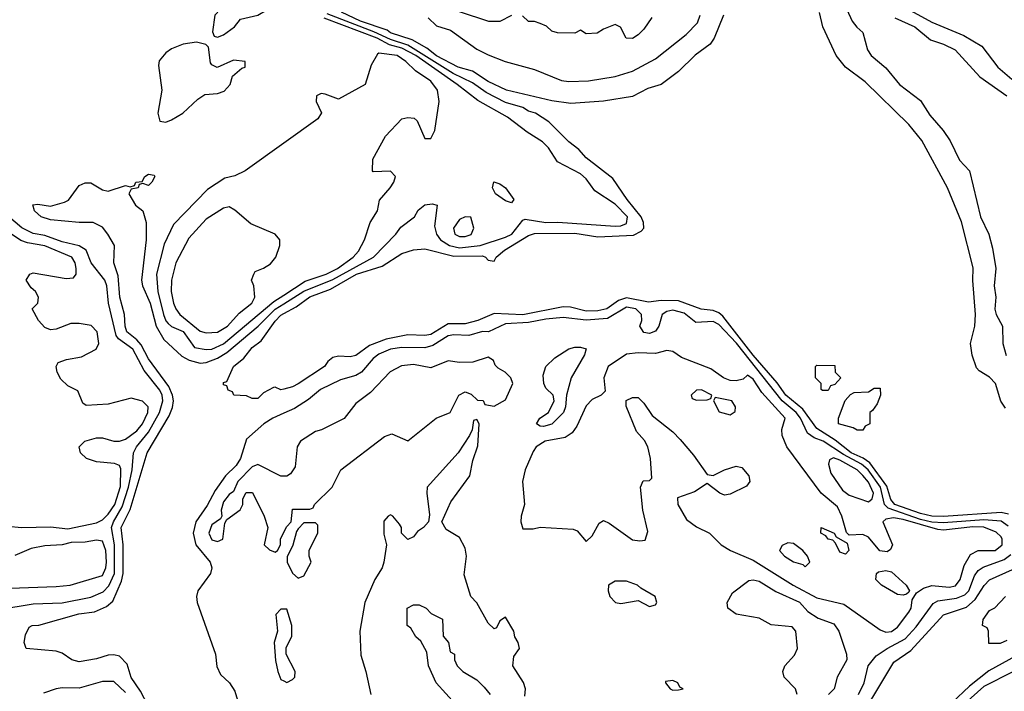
# Model space of a CAD drawing. Header units: inches. Extents: x 2380053 to 2584298, y 380219 to 546618.
# Tile 563 of 656: x 2509083 to 2512501, y 473481 to 475815. Entities that reach past the tile are written whole.
import ezdxf

# ---------------------------------------------------------------- set-up
doc = ezdxf.new("R2010")
doc.units = ezdxf.units.IN
doc.header["$MEASUREMENT"] = 0
doc.layers.add('C5407', color=7, linetype='Continuous')
doc.layers.add('C5417', color=7, linetype='Continuous')

msp = doc.modelspace()

# ---------------------------------------------------------------- linework, layer by layer
at = {"layer": 'C5407', "color": 2}
for points, elevation in [([(2509870, 475991.8), (2509850, 475988), (2509837.3, 475942.7), (2509830.8, 475929.2), (2509810, 475908), (2509798, 475870), (2509761, 475830), (2509752.7, 475772.7), (2509758, 475758), (2509770, 475754), (2509790, 475762), (2509828.7, 475790), (2509850, 475816), (2509910, 475831), (2509972.3, 475867.7), (2509954.3, 475894.3), (2509950.6, 475910), (2509939.1, 475919.1), (2509930, 475937.4)], 14), ([(2509696.5, 475736.5), (2509650.7, 475729.3), (2509610, 475713.2), (2509590, 475699), (2509567.7, 475672.3), (2509564.5, 475655.5), (2509576, 475570), (2509562.8, 475490), (2509570, 475462), (2509590, 475458.8), (2509610, 475467.3), (2509649, 475490), (2509700.9, 475539.1), (2509725.2, 475554.8), (2509770, 475558.8), (2509793.4, 475566.6), (2509813.2, 475590), (2509822, 475618), (2509854, 475646), (2509866, 475650), (2509866, 475670), (2509825.4, 475674.6), (2509768.9, 475648.9), (2509750, 475658), (2509745.2, 475665.2), (2509739, 475719), (2509728.9, 475728.9)], 14), ([(2509810, 475164), (2509790, 475159.3), (2509730, 475122), (2509670, 475056), (2509624.9, 474970), (2509610.3, 474910), (2509609.1, 474870), (2509617.4, 474830), (2509624.6, 474810), (2509639.5, 474790), (2509710, 474732.4), (2509730, 474726.7), (2509770, 474728.8), (2509804.5, 474750), (2509845.4, 474794.6), (2509889.2, 474830), (2509899, 474850), (2509895.3, 474890), (2509888, 474910), (2509895.3, 474930), (2509900.2, 474939.8), (2509930, 474950.8), (2509954, 474966), (2509972.7, 474990), (2509986.6, 475030), (2509986, 475050), (2509969.6, 475069.6), (2509885.8, 475105.8), (2509830, 475153.2)], 18)]:
    msp.add_lwpolyline(points, close=True, dxfattribs=dict(at, elevation=elevation))
for points, elevation in [([(2510000, 475385.7), (2509866, 475290), (2509830, 475272.7), (2509795.5, 475264.5), (2509734.9, 475225.1), (2509616.5, 475103.5), (2509584.8, 475035.2), (2509558.3, 474930), (2509562.4, 474870), (2509582.6, 474790), (2509590, 474768.2), (2509598.6, 474758.6), (2509610, 474748.4), (2509650, 474731.7), (2509690, 474675.3), (2509730, 474668.1), (2509750.4, 474670.3), (2509790, 474688.3), (2509965, 474835), (2510000, 474857.6)], 14), ([(2509528.6, 473430), (2509502, 473482), (2509470, 473529.2), (2509455.8, 473575.8), (2509430, 473602.9), (2509410, 473607.8), (2509390, 473606.3), (2509350, 473594), (2509290, 473583.6), (2509264, 473590), (2509230, 473613.2), (2509210, 473620.9), (2509106, 473630), (2509098, 473650), (2509103.1, 473676.9), (2509116.4, 473703.6), (2509126, 473710), (2509150, 473710.8), (2509288.7, 473750), (2509342.8, 473757.2), (2509384.4, 473775.6), (2509405.9, 473794.1), (2509436.6, 473863.4), (2509442.2, 473890), (2509442.4, 473990), (2509435.4, 474050), (2509467, 474113), (2509525.1, 474310), (2509602.3, 474437.7), (2509613.3, 474466.7), (2509616.5, 474490), (2509613.8, 474510), (2509600.5, 474540.5), (2509530, 474635.8), (2509504.7, 474684.7), (2509490, 474702.3), (2509454.7, 474730), (2509448.8, 474750), (2509447.4, 474790), (2509431.1, 474850), (2509424.5, 474924.5), (2509409.5, 474970), (2509412.7, 475030), (2509389.3, 475070), (2509370, 475093.2), (2509338, 475110), (2509290, 475109.5), (2509190, 475119.3), (2509158, 475130), (2509134, 475150), (2509129, 475171), (2509146, 475174), (2509190, 475166.8), (2509238.9, 475181.1), (2509252.1, 475187.9), (2509290, 475238.8), (2509310, 475247.3), (2509330, 475247.3), (2509370, 475224), (2509390, 475218.8), (2509450, 475238), (2509466, 475234), (2509482, 475238), (2509486, 475250), (2509508, 475252), (2509518, 475270), (2509530, 475278), (2509550, 475274), (2509552, 475270), (2509542, 475250), (2509530, 475238), (2509510, 475246), (2509498, 475242), (2509494, 475230), (2509470, 475226), (2509462, 475210), (2509484.7, 475170), (2509510.7, 475150.7), (2509522, 475110), (2509522.6, 475050), (2509506, 474910), (2509508.8, 474890), (2509536.2, 474830), (2509556.9, 474750), (2509583.8, 474703.8), (2509645.8, 474645.8), (2509671.1, 474631.1), (2509710, 474620.8), (2509730, 474623.2), (2509770, 474638.2), (2509802, 474658), (2509910.4, 474749.6), (2509970, 474808.6), (2510000, 474827.3)], 10), ([(2509010, 473765.3), (2509130, 473784.6), (2509230, 473787.9), (2509330, 473807.7), (2509373, 473827), (2509392.6, 473847.4), (2509411.9, 473890), (2509411.8, 473990), (2509401.4, 474050), (2509408.2, 474070), (2509438.6, 474121.4), (2509460.5, 474190), (2509473.3, 474250), (2509478.4, 474310), (2509488.7, 474330), (2509530, 474381.7), (2509568.9, 474450), (2509579.8, 474490), (2509578.2, 474510), (2509570, 474527.3), (2509515.5, 474595.6), (2509475.8, 474670), (2509425.6, 474705.6), (2509417.7, 474717.7), (2509391, 474830), (2509385.4, 474890), (2509378.3, 474910), (2509331.1, 474970), (2509314, 475014), (2509288.9, 475028.9), (2509230, 475042.5), (2509170, 475064.4), (2509130, 475072.1), (2509090, 475091.1), (2509020.5, 475150)], 14), ([(2508990, 474059.3), (2509090, 474050.4), (2509190, 474052.7), (2509250, 474046), (2509350, 474066.8), (2509370, 474077.1), (2509390, 474096.5), (2509413.8, 474130), (2509432.7, 474192.7), (2509434.2, 474254.2), (2509430, 474265.2), (2509412.5, 474272.5), (2509350, 474278), (2509315.3, 474290), (2509294, 474310), (2509289, 474330), (2509309.5, 474350.5), (2509350, 474362), (2509370, 474362), (2509410, 474350.4), (2509430, 474350.4), (2509450, 474357.1), (2509490, 474385.7), (2509509.7, 474410), (2509528.2, 474450), (2509529.5, 474470), (2509509.7, 474489.7), (2509470, 474499.7), (2509390, 474479.1), (2509314, 474474), (2509302.7, 474482.7), (2509285.2, 474525.2), (2509250, 474542.7), (2509225.8, 474565.8), (2509212.7, 474590), (2509209.3, 474610), (2509216.5, 474623.5), (2509245.6, 474634.4), (2509297.2, 474642.8), (2509349, 474670), (2509358, 474690), (2509352, 474730), (2509331.6, 474751.6), (2509290, 474759.5), (2509261.1, 474758.9), (2509210, 474739.3), (2509190, 474737.2), (2509170, 474745.2), (2509148.7, 474770), (2509126, 474810), (2509146, 474830), (2509148, 474850), (2509138, 474870), (2509123.1, 474883.1), (2509106, 474910), (2509118, 474930), (2509130, 474934.8), (2509244.7, 474915.3), (2509270, 474918), (2509279, 474930), (2509279.5, 474950), (2509275.6, 474970), (2509263.6, 474990), (2509170, 475028.5), (2509110, 475038.8), (2509087.3, 475047.3), (2508990, 475112.8)], 18), ([(2510000, 474531.2), (2509990, 474528.7), (2509970, 474538), (2509963.6, 474536.4), (2509930, 474518), (2509910, 474498), (2509890, 474498), (2509870, 474508), (2509826, 474510), (2509822, 474522), (2509807.3, 474527.3), (2509802, 474542), (2509790, 474546), (2509790, 474554), (2509802, 474558), (2509825.2, 474610), (2509861.5, 474638.5), (2509890, 474675.5), (2509921.6, 474698.4), (2509970, 474767.7), (2509990, 474788.2), (2510000, 474793.5)], 6), ([(2510000, 474447.1), (2509962, 474430), (2509930.5, 474410), (2509870, 474356.9), (2509850.1, 474289.9), (2509834.8, 474265.2), (2509797.8, 474230), (2509761.3, 474178.7), (2509733.6, 474126.4), (2509694.9, 474070), (2509685.5, 474030), (2509694, 473990), (2509744.2, 473930), (2509750.3, 473910), (2509746, 473890), (2509701.7, 473830), (2509696.5, 473810), (2509699.6, 473790), (2509763.1, 473610), (2509766.9, 473566.9), (2509779.9, 473539.9), (2509811, 473510), (2509830, 473482), (2509838.8, 473450)], 10), ([(2510000, 474228), (2509990, 474228), (2509910, 474268.7), (2509890, 474261.2), (2509840.7, 474210), (2509825.2, 474174.8), (2509810, 474165.2), (2509790, 474139), (2509782, 474110), (2509784.7, 474090), (2509779.8, 474080.2), (2509750, 474059), (2509739.1, 474030), (2509750, 474007.3), (2509770, 474001), (2509788, 474010), (2509795.3, 474064.7), (2509802, 474078), (2509848.9, 474111.1), (2509858, 474130), (2509858, 474150), (2509868.7, 474171.3), (2509891.6, 474171.6), (2509932, 474090), (2509944.7, 474050), (2509932, 473990), (2509950, 473972), (2509970, 473964.7), (2509978, 473970), (2509988, 473990), (2509988, 474010), (2510000, 474034)], 14), ([(2509050, 473839.3), (2509210, 473845.3), (2509258, 473850), (2509370, 473883.8), (2509382, 473910), (2509384, 473930), (2509382.6, 473970), (2509370, 474002.7), (2509350, 474006), (2509310, 473999), (2509262, 473998), (2509230.6, 473989.4), (2509170, 473986), (2509122.5, 473977.5), (2509066.6, 473953.4)], 18), ([(2510000, 473766), (2509990, 473766), (2509972.7, 473747.3), (2509978, 473690), (2509966.8, 473650), (2509971.6, 473588.4), (2509978.8, 473550), (2509990, 473522), (2510000, 473517)], 14), ([(2509450, 473476.9), (2509410, 473514.5), (2509370, 473515.1), (2509290, 473492.3), (2509230, 473493.2), (2509210, 473489.3), (2509165.5, 473474.5)], 14)]:
    msp.add_lwpolyline(points, dxfattribs=dict(at, elevation=elevation))
at = {"layer": 'C5417', "color": 2}
for points, elevation in [([(2510000, 474793.5), (2510043.4, 474816.6), (2510090, 474851.8), (2510161.7, 474878.3), (2510252, 474930), (2510341.4, 474958.6), (2510410, 475002), (2510450, 475015.3), (2510490, 475018), (2510590, 474992.7), (2510690, 474993.6), (2510700.7, 474990), (2510710, 474978.8), (2510730, 474976), (2510737, 474990), (2510766.4, 475013.6), (2510850, 475065.2), (2510870, 475072.2), (2511010, 475072.7), (2511090, 475059.7), (2511213.5, 475066.5), (2511240.4, 475079.6), (2511249.6, 475090), (2511248.5, 475110), (2511240.4, 475130), (2511192.4, 475190), (2511142.8, 475262.8), (2511050, 475334.5), (2511024.2, 475364.2), (2510989.3, 475390), (2510919.6, 475459.6), (2510874, 475490), (2510850, 475497), (2510829.7, 475509.7), (2510770, 475527.3), (2510702, 475562), (2510655, 475595), (2510587.8, 475627.8), (2510430, 475726.5), (2510370, 475746.1), (2510313, 475773), (2510150, 475835.1)], 6), ([(2511527, 475830), (2511494.6, 475750), (2511480.3, 475730), (2511428.1, 475691.9), (2511370, 475635.1), (2511310, 475589.8), (2511264.2, 475575.8), (2511210, 475548.3), (2511110, 475531.2), (2510996.7, 475523.3), (2510930, 475532.8), (2510773.2, 475570), (2510710, 475600.4), (2510655.3, 475635.3), (2510605.1, 475650), (2510530, 475689.2), (2510496.2, 475716.2), (2510445, 475745), (2510370, 475769.3), (2510358.4, 475778.4), (2510266.6, 475810), (2510200.6, 475840.6)], 2), ([(2510790, 475828.7), (2510750, 475808), (2510711.6, 475808.4), (2510610, 475842)], 2), ([(2512505.1, 474465.1), (2512489.5, 474489.5), (2512471, 474551), (2512450, 474572.3), (2512414, 474594), (2512404.8, 474604.8), (2512389.5, 474649.5), (2512384.5, 474690), (2512398.9, 474750), (2512401.7, 474790), (2512391.7, 474908.3), (2512392.9, 474952.9), (2512352.5, 475112.5), (2512303.6, 475230), (2512215.2, 475395.2), (2512169.6, 475450), (2512018.4, 475598.4), (2511949.8, 475649.8), (2511918, 475690), (2511871.3, 475790), (2511859.8, 475839.8)], 2), ([(2511954.8, 475850), (2511973.4, 475810), (2511988.8, 475788.8), (2512010.6, 475770), (2512026.7, 475710), (2512039.3, 475690), (2512090, 475647.7), (2512137.1, 475590), (2512210, 475534), (2512242.5, 475482.5), (2512288.5, 475430), (2512313.4, 475393.4), (2512346.1, 475326.1), (2512380.5, 475290), (2512418.6, 475130), (2512447.2, 475070), (2512460.8, 475020.8), (2512472.4, 474950), (2512466, 474890), (2512471.7, 474850), (2512468.9, 474808.9), (2512473, 474790), (2512494.8, 474750), (2512495.8, 474690), (2512507.9, 474647.9)], 2), ([(2512150, 475860.8), (2512250, 475806.3), (2512360.3, 475760.3), (2512422.8, 475722.8), (2512478.4, 475650), (2512527.5, 475607.5)], 10), ([(2510000, 474827.3), (2510070, 474870.8), (2510170, 474912.1), (2510311.5, 474990), (2510389.3, 475070), (2510406.3, 475093.7), (2510454, 475130), (2510466.8, 475153.2), (2510490, 475170.8), (2510514.8, 475174.8), (2510532, 475170), (2510523, 475097), (2510530.3, 475070), (2510543.7, 475050), (2510574.9, 475030), (2510610, 475021.6), (2510681.2, 475030), (2510770, 475058.5), (2510791.2, 475070), (2510830, 475118), (2510838, 475122), (2510910, 475110.3), (2510951.7, 475111.7), (2511150, 475097.7), (2511170, 475098.9), (2511190, 475107), (2511192.6, 475130), (2511150, 475173.6), (2511079.5, 475219.5), (2511050, 475262), (2511030, 475279.5), (2510950, 475321.2), (2510918.4, 475370), (2510898, 475390), (2510844.4, 475424.4), (2510776.4, 475476.4), (2510673.7, 475533.7), (2510601.3, 475590), (2510458, 475690), (2510410, 475715.3), (2510367.4, 475727.4), (2510323.9, 475750), (2510139.5, 475819.5)], 10), ([(2510501.6, 475821.6), (2510530, 475793), (2510578.3, 475778.3), (2510670, 475712.7), (2510710, 475692.7), (2510768.9, 475668.9), (2510870, 475641.3), (2510963.6, 475603.6), (2510990, 475599.6), (2511057.2, 475602.7), (2511150, 475617.4), (2511210, 475635.3), (2511290, 475678.7), (2511397.2, 475762.8), (2511435.8, 475804.2), (2511446, 475830)], 2), ([(2511278, 475822), (2511250, 475782), (2511230, 475762), (2511210, 475749.2), (2511188, 475750), (2511168.4, 475788.4), (2511150, 475798), (2511110, 475782), (2511088, 475768), (2511050, 475766), (2511030, 475778), (2511010, 475768), (2510950, 475769), (2510930, 475775.3), (2510912.5, 475792.5), (2510890, 475802), (2510870, 475808.7), (2510850, 475808.7), (2510828.4, 475828.4)], 2), ([(2512121.5, 475821.5), (2512190.2, 475790.2), (2512245.3, 475745.2), (2512290.7, 475730), (2512330.2, 475710.2), (2512416, 475616), (2512510.6, 475550)], 6), ([(2510000, 474857.6), (2510074.4, 474905.6), (2510147, 474930), (2510186, 474950), (2510240.5, 474990), (2510258.7, 475010), (2510279.6, 475050), (2510299.3, 475110), (2510325.2, 475150), (2510332.7, 475187.3), (2510369, 475230), (2510382, 475250), (2510388, 475270), (2510370, 475288), (2510310, 475286), (2510308, 475290), (2510309, 475330), (2510353.2, 475410), (2510409.6, 475470.4), (2510430, 475474.8), (2510453, 475473), (2510463.5, 475463.5), (2510490, 475402), (2510510, 475402), (2510524, 475430), (2510539.3, 475530), (2510534, 475570), (2510510, 475600.9), (2510457.2, 475637.2), (2510424, 475670), (2510394, 475690), (2510330, 475698), (2510324.7, 475695.3), (2510303.6, 475656.4), (2510282, 475590), (2510190, 475538), (2510143.6, 475556.4), (2510130, 475558), (2510114, 475550), (2510112, 475530), (2510131, 475491), (2510118, 475470), (2510000, 475385.7)], 14), ([(2512516.2, 474096.2), (2512490, 474101.7), (2512290, 474088.7), (2512250, 474089.9), (2512210, 474098.7), (2512121.5, 474130), (2512106.9, 474146.9), (2512093.9, 474194), (2512034.5, 474274.5), (2512011.5, 474291.5), (2511969.8, 474310), (2511913.8, 474353.9), (2511850, 474394), (2511801.6, 474461.6), (2511743.2, 474510), (2511713.3, 474553.3), (2511630, 474649), (2511524.1, 474784.1), (2511510, 474796.1), (2511490, 474804.4), (2511449.1, 474809.1), (2511370, 474837.6), (2511310, 474839.3), (2511266.5, 474833.5), (2511190, 474848.2), (2511161.4, 474838.6), (2511121.6, 474810), (2511090, 474803.2), (2511050, 474802), (2510995.5, 474815.6), (2510970, 474816.5), (2510830, 474789.1), (2510730, 474793.3), (2510673.4, 474770), (2510630, 474757.8), (2510570, 474757.6), (2510510, 474720.9), (2510490, 474716.8), (2510430, 474719.1), (2510355.5, 474704.5), (2510298, 474682), (2510250, 474647.6), (2510230, 474642.9), (2510190, 474646), (2510170, 474641.2), (2510152.7, 474627.3), (2510140.7, 474610), (2510050, 474549.3), (2510030, 474539), (2510000, 474531.2)], 6), ([(2512515.2, 474055.2), (2512490, 474072.7), (2512430, 474077.3), (2512290, 474066.1), (2512250, 474068.9), (2512210, 474078.5), (2512097.7, 474117.7), (2512085.7, 474130), (2512071.6, 474190), (2512028.4, 474250), (2512005.8, 474270), (2511943.3, 474303.3), (2511872.4, 474350), (2511841.6, 474361.6), (2511817.8, 474377.8), (2511793.6, 474430), (2511779, 474450), (2511729.9, 474489.9), (2511571, 474691), (2511510, 474755.1), (2511490, 474766.2), (2511430, 474762.7), (2511390, 474795.3), (2511350, 474804.8), (2511330, 474801), (2511314, 474790), (2511302.4, 474750), (2511290, 474732.3), (2511270, 474724.7), (2511250, 474727.6), (2511236.2, 474750), (2511242.4, 474770), (2511241.3, 474790), (2511221.6, 474810), (2511190, 474815.7), (2511124, 474776), (2511050, 474770.6), (2510970, 474779.8), (2510910, 474774.3), (2510850, 474762.4), (2510770, 474757.4), (2510710.3, 474729.7), (2510690, 474731), (2510642.8, 474717.3), (2510590, 474719.8), (2510570, 474715.6), (2510517.6, 474682.4), (2510490, 474674.2), (2510410, 474675.8), (2510370, 474669.8), (2510330, 474651.9), (2510310, 474636.9), (2510270, 474589.6), (2510250, 474578), (2510197.3, 474562.7), (2510127.3, 474530), (2510085.1, 474494.9), (2510036.5, 474463.5), (2510000, 474447.1)], 10), ([(2510000, 474034), (2510010, 474054), (2510026, 474070), (2510030, 474114), (2510090, 474114), (2510102, 474118), (2510106, 474130), (2510168, 474190), (2510198, 474250), (2510350, 474366), (2510375.3, 474375.3), (2510430, 474351.3), (2510528.7, 474430), (2510578, 474450), (2510608, 474510), (2510630, 474522), (2510650, 474514), (2510672.7, 474492.7), (2510691.6, 474491.6), (2510698, 474478), (2510730, 474472), (2510770, 474494), (2510795.3, 474550), (2510788, 474570), (2510768, 474590), (2510744, 474604), (2510734, 474614), (2510728, 474630), (2510710, 474642), (2510655.9, 474624.1), (2510610, 474623.7), (2510570, 474629), (2510510, 474605.2), (2510450, 474616.2), (2510408.6, 474611.4), (2510368.7, 474591.3), (2510300.4, 474519.6), (2510250, 474481.2), (2510210, 474429), (2510130.7, 474389.3), (2510110, 474384), (2510058, 474350), (2510046, 474330), (2510038.8, 474261.2), (2510023.6, 474236.4), (2510010, 474228), (2510000, 474228)], 14), ([(2510836.4, 473463.6), (2510839, 473490), (2510832.1, 473512.1), (2510795.3, 473570), (2510798, 473602), (2510818, 473630), (2510814, 473650), (2510802, 473670), (2510799, 473690), (2510770, 473738), (2510750, 473726), (2510738, 473702), (2510730, 473698), (2510710, 473718), (2510670, 473788.7), (2510648.7, 473810), (2510625.6, 473885.6), (2510634.5, 473950), (2510630, 473978), (2510610, 474015.3), (2510563.1, 474043.1), (2510548, 474070), (2510580.2, 474139.8), (2510645.2, 474230), (2510656.5, 474283.5), (2510674, 474334), (2510678, 474410), (2510670, 474426), (2510658, 474422), (2510654, 474390), (2510644.7, 474370), (2510604.7, 474310), (2510498, 474190), (2510496, 474170), (2510505.4, 474094.6), (2510502, 474070), (2510484.7, 474050), (2510464, 474036), (2510450, 474018), (2510430, 474008), (2510408, 474030), (2510408, 474050), (2510402, 474062), (2510378, 474090), (2510370, 474094), (2510362, 474090), (2510347.5, 474072.5), (2510347.5, 474027.5), (2510356, 473990), (2510346.8, 473930), (2510341, 473910), (2510316, 473870), (2510281, 473790), (2510264.4, 473690), (2510267.1, 473607.1), (2510284.9, 473550), (2510301.6, 473470)], 14), ([(2511994.7, 473470), (2512014.3, 473510), (2512029, 473570), (2512056.3, 473603.7), (2512094.5, 473630), (2512157, 473663), (2512195.1, 473704.9), (2512254.4, 473785.6), (2512270, 473794.9), (2512335.3, 473804.7), (2512363.8, 473816.2), (2512378, 473830), (2512398.2, 473881.8), (2512410, 473900.4), (2512427.8, 473912.2), (2512500.6, 473939.4), (2512523.5, 473956.5)], 10), ([(2511966.3, 473330), (2512117.8, 473582.2), (2512177.1, 473622.9), (2512290, 473746.7), (2512370, 473773.8), (2512400.4, 473799.6), (2512431.5, 473848.5), (2512450, 473868.8), (2512530, 473904.2)], 6), ([(2511782.7, 473470), (2511776, 473490), (2511737, 473530), (2511732.3, 473550), (2511739.3, 473570), (2511773.1, 473606.9), (2511783.7, 473630), (2511777.2, 473690), (2511765.2, 473705.2), (2511691.8, 473711.8), (2511650, 473735.1), (2511570, 473749), (2511542, 473770), (2511539, 473790), (2511557.2, 473822.8), (2511614, 473866), (2511630, 473868.2), (2511650, 473863.1), (2511708.2, 473828.2), (2511790, 473790.3), (2511818.8, 473758.8), (2511855.5, 473735.5), (2511910, 473715.5), (2511927.3, 473690), (2511953, 473610), (2511954.8, 473590), (2511920.7, 473530), (2511910.5, 473489.5), (2511890.5, 473469.5)], 10), ([(2510596.2, 473436.2), (2510529, 473510), (2510502, 473570), (2510496.4, 473616.4), (2510475.3, 473655.3), (2510458, 473670), (2510440.4, 473700.4), (2510428.7, 473710), (2510428, 473770), (2510450, 473782), (2510470, 473782), (2510494, 473770), (2510511.6, 473751.6), (2510551.1, 473731.1), (2510552.7, 473672.7), (2510572, 473650), (2510578, 473618), (2510592, 473610), (2510592, 473590), (2510602, 473570), (2510622, 473550), (2510670, 473521), (2510695.2, 473495.2), (2510716, 473470)], 14), ([(2512510, 473658), (2512487.3, 473647.3), (2512447.3, 473647.3), (2512446, 473690), (2512442, 473702), (2512426, 473710), (2512428, 473730), (2512450, 473762), (2512468.7, 473771.3), (2512506, 473810)], 2), ([(2510000, 473517), (2510010, 473512), (2510030, 473522), (2510038, 473530), (2510039, 473550), (2510008, 473610), (2510008.4, 473631.6), (2510027.3, 473672.7), (2510028, 473710), (2510010, 473766), (2510000, 473766)], 14), ([(2512563.8, 473616.2), (2512448.1, 473551.9), (2512380.8, 473499.2), (2512318.9, 473441.1)], 6), ([(2512531.3, 473548.7), (2512430, 473497.2), (2512331.4, 473410)], 10)]:
    msp.add_lwpolyline(points, dxfattribs=dict(at, elevation=elevation))
for points, elevation in [([(2510790, 475178), (2510770, 475185.2), (2510735.3, 475210), (2510724, 475230), (2510728.7, 475251.3), (2510750, 475244.7), (2510770, 475231), (2510798, 475190)], 10), ([(2510630, 475129.2), (2510610, 475120.9), (2510588.7, 475090), (2510594, 475070), (2510610, 475061.3), (2510630, 475061.3), (2510650, 475068.4), (2510659.3, 475090), (2510648.7, 475128.7)], 14), ([(2510901.6, 474401.6), (2510890, 474402), (2510877.2, 474410), (2510889, 474430), (2510919, 474450), (2510939, 474490), (2510935.3, 474510), (2510910, 474534), (2510902.9, 474550), (2510900.5, 474579.5), (2510909.3, 474610), (2510940.8, 474639.2), (2510990, 474670.6), (2511010, 474677.3), (2511030, 474677.3), (2511050, 474670.8), (2511044, 474650), (2510997.3, 474570), (2510981, 474510), (2510978, 474470), (2510970.4, 474450), (2510930, 474409.6)], 10), ([(2511330, 474665.2), (2511290, 474655.1), (2511230, 474657), (2511190, 474652), (2511126, 474610), (2511111.3, 474570), (2511116, 474524), (2511102, 474510), (2511070, 474495.1), (2511050, 474473.2), (2511017.3, 474402.7), (2511001.4, 474378.6), (2510977.1, 474362.9), (2510906.8, 474350), (2510875.5, 474330), (2510866.1, 474313.9), (2510838, 474250), (2510828.2, 474210), (2510836, 474130), (2510824, 474090), (2510822.8, 474070), (2510830, 474046), (2510865.4, 474045.4), (2510890, 474051.3), (2511004.7, 474044.7), (2511018.7, 474038.7), (2511050, 474002), (2511070, 474021), (2511095.3, 474064.7), (2511110, 474074), (2511130, 474064.7), (2511210, 474007.7), (2511236.5, 474003.5), (2511254, 474006), (2511264, 474036), (2511246.6, 474110), (2511238, 474190), (2511247.3, 474212.7), (2511270, 474214), (2511278, 474222), (2511272.7, 474290), (2511264, 474330), (2511252.5, 474352.5), (2511224.1, 474384.1), (2511188.4, 474471.6), (2511188.7, 474491.3), (2511210, 474502), (2511230, 474502), (2511250, 474482), (2511279.3, 474439.3), (2511350, 474382), (2511375.6, 474355.6), (2511422, 474302), (2511470, 474234.8), (2511490, 474231), (2511529.4, 474250.6), (2511570, 474262.8), (2511590, 474258.8), (2511614.8, 474230), (2511618, 474210), (2511606.4, 474193.6), (2511550, 474165.6), (2511530, 474162.4), (2511513.2, 474170), (2511470, 474202.7), (2511425.5, 474174.5), (2511367.1, 474152.9), (2511368, 474130), (2511397.5, 474077.5), (2511432.8, 474052.8), (2511478, 474030), (2511518, 473990), (2511551.3, 473970), (2511630, 473937), (2511768, 473850), (2511850, 473806.3), (2511944, 473784), (2512070, 473694), (2512090, 473686.4), (2512110, 473688.7), (2512130, 473704), (2512170, 473756), (2512178, 473770), (2512181.2, 473798.8), (2512196.5, 473823.5), (2512221.2, 473838.8), (2512250, 473848.4), (2512310, 473842.7), (2512332.3, 473847.7), (2512348.2, 473870), (2512361.6, 473918.4), (2512383.6, 473956.4), (2512410, 473970.4), (2512470, 473970.4), (2512494.3, 473990), (2512494.3, 474010), (2512490, 474018), (2512473.5, 474033.5), (2512430, 474051.3), (2512392.4, 474052.4), (2512290, 474041.1), (2512270, 474042.9), (2512150, 474078.4), (2512116.4, 474083.6), (2512090, 474078.7), (2512079.3, 474070), (2512113, 473990), (2512106.8, 473973.2), (2512094.4, 473965.6), (2512069.4, 473969.4), (2512030, 474016), (2512010, 474026), (2511963.1, 474023.1), (2511953.2, 474033.2), (2511937.6, 474090), (2511922, 474122), (2511865.6, 474170), (2511746.3, 474330), (2511729.6, 474370.4), (2511729.5, 474390.5), (2511740.9, 474430), (2511659.3, 474519.3), (2511630, 474565.2), (2511610, 474579), (2511594.9, 474565.1), (2511570, 474559.6), (2511550, 474561.3), (2511527, 474570), (2511482, 474602), (2511380.5, 474640.5), (2511350, 474661.2)], 14), ([(2511870, 474526), (2511866, 474530), (2511866, 474550), (2511846, 474570), (2511846, 474610), (2511850, 474614), (2511912.7, 474612.7), (2511914, 474590), (2511934, 474570), (2511912.7, 474547.3), (2511898, 474542), (2511890, 474526)], 2), ([(2511990, 474388), (2511976.4, 474396.4), (2511926, 474410), (2511926, 474430), (2511948.4, 474491.6), (2511967.3, 474512.7), (2511980.4, 474519.6), (2512030, 474522), (2512050, 474534), (2512070, 474534), (2512072, 474510), (2512059.6, 474480.4), (2512043.6, 474456.4), (2512034, 474450), (2512034, 474410), (2512018, 474402), (2512010, 474388)], 2), ([(2511450, 474528), (2511432.7, 474527.3), (2511414, 474510), (2511418, 474498), (2511432.7, 474492.7), (2511470, 474494), (2511482, 474498), (2511486, 474510)], 18), ([(2511498, 474502), (2511492, 474490), (2511511.6, 474451.6), (2511550, 474442), (2511567.3, 474452.7), (2511568, 474470), (2511555.3, 474490)], 18), ([(2511907.9, 474292.1), (2511894.6, 474285.4), (2511890.4, 474270), (2511899.4, 474239.4), (2511939.9, 474179.9), (2511962.6, 474162.6), (2512030, 474139.1), (2512042.7, 474150), (2512047.6, 474170), (2512030, 474207.3), (2512010, 474231), (2511991, 474250), (2511930, 474284.2)], 14), ([(2510110, 474066), (2510070, 474066), (2510050, 474046), (2510043.6, 474036.4), (2510031.6, 473988.4), (2510011.6, 473948.4), (2510011.3, 473930), (2510030, 473892), (2510050, 473874), (2510070, 473882), (2510095.3, 473930), (2510088, 473950), (2510088.4, 473971.6), (2510118, 474030), (2510118, 474058)], 14), ([(2511950, 473958), (2511930, 473964), (2511915.3, 473995.3), (2511905.6, 474005.6), (2511890, 474009.4), (2511881.2, 474021.2), (2511864, 474030), (2511866, 474050), (2511910.6, 474030.6), (2511918, 474018), (2511956, 473996), (2511962, 473970)], 14), ([(2511750, 473997.2), (2511730, 473988), (2511721, 473970), (2511738, 473950), (2511770, 473931.3), (2511802, 473922), (2511810, 473914), (2511826, 473930), (2511818, 473950), (2511802, 473970), (2511770, 473995.1)], 18), ([(2512150, 473815.3), (2512130, 473817.2), (2512075.3, 473850), (2512055.3, 473870), (2512058, 473890), (2512064, 473896), (2512090, 473901), (2512110, 473896), (2512161, 473850), (2512172, 473830), (2512170, 473826), (2512162, 473818)], 14), ([(2511190, 473864), (2511150, 473864), (2511126.8, 473850), (2511126, 473830), (2511131.3, 473810), (2511152, 473790), (2511170, 473786), (2511230, 473796), (2511270, 473776), (2511290, 473782), (2511295.3, 473790), (2511288.7, 473810), (2511239, 473839), (2511228, 473850)], 14), ([(2511350, 473519), (2511325.4, 473514.6), (2511324.7, 473510), (2511341, 473490), (2511350, 473484.9), (2511370, 473486), (2511386, 473490), (2511375.3, 473495.3), (2511368, 473510)], 14)]:
    msp.add_lwpolyline(points, close=True, dxfattribs=dict(at, elevation=elevation))

doc.saveas('drawing.dxf')
